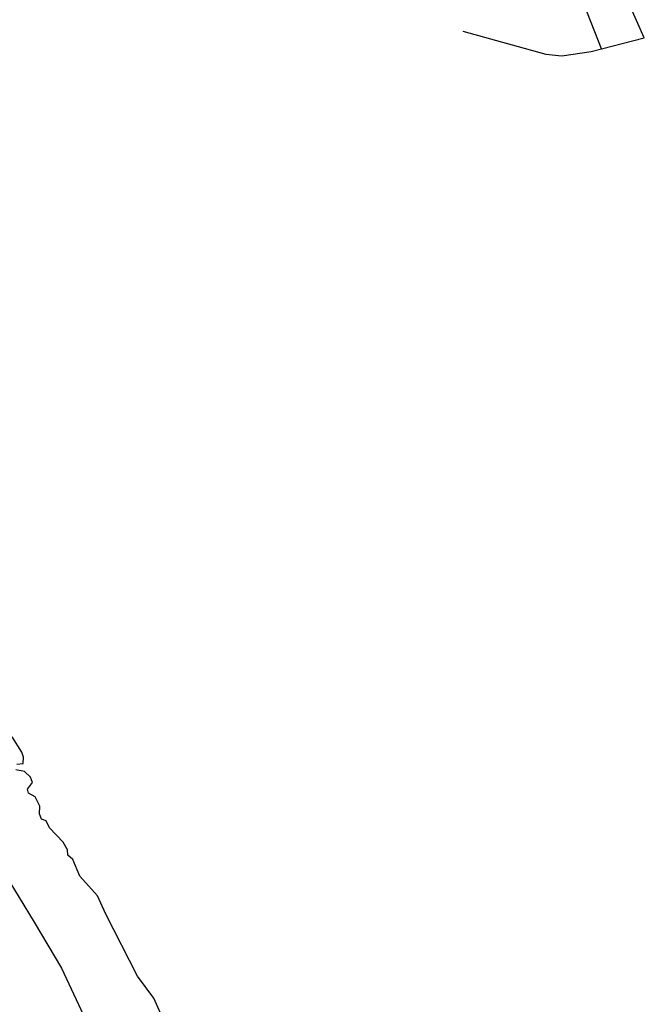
# Model space of a CAD drawing. Header units: millimetres. Extents: x 664923 to 767831, y 3118803 to 3207600.
# Tile 384 of 422: x 744590 to 746012, y 3144489 to 3146730. Entities that reach past the tile are written whole.
import ezdxf

# ---------------------------------------------------------------- set-up
doc = ezdxf.new("R2010")
doc.units = ezdxf.units.MM
for name, color, linetype in [('roads_2', 2, 'Continuous'), ('roads_3', 3, 'Continuous'), ('water', 7, 'Continuous')]:
    doc.layers.add(name, color=color, linetype=linetype)

msp = doc.modelspace()

# ---------------------------------------------------------------- linework, layer by layer
at = {"layer": 'roads_2'}
for points in [[(746012.37, 3146689.08), (745933.5, 3146866.22)], [(745599.46, 3146703.97), (745787.95, 3146651.88), (745824.94, 3146647.81), (745891.23, 3146657.49), (745915.1, 3146663.72), (746012.37, 3146689.08)]]:
    msp.add_lwpolyline(points, dxfattribs=at)
at = {"layer": 'roads_3'}
msp.add_lwpolyline([(745915.1, 3146663.72), (745882.92, 3146744.89), (745845, 3146840.56), (745822.33, 3146897.72), (745755.19, 3146915.78)], dxfattribs=at)
at = {"layer": 'water'}
for points in [[(743445.63, 3144459.74), (743491.58, 3144615.29), (743616.46, 3144834.16), (743796.16, 3145054.2), (743937.95, 3145158.57), (743972.09, 3145225.86), (744094.91, 3145249.84), (744221.26, 3145218.78), (744323.02, 3145170.89), (744419.28, 3145069.3), (744476.98, 3144972.83), (744511.74, 3144877.21), (744554.55, 3144787.66), (744623.13, 3144675.33), (744685.12, 3144570.87), (744746.33, 3144441.37)], [(744583.77, 3145035.37), (744598.02, 3145037.09), (744599.16, 3145051.33), (744595.22, 3145063), (744573.07, 3145097.37)], [(744957.78, 3144362.46), (744895.43, 3144502.58), (744858.8, 3144553.02), (744786.57, 3144694.21), (744767.11, 3144735.26), (744727.57, 3144780.65), (744711.07, 3144817.99), (744700.14, 3144828.43), (744699.17, 3144840.5), (744689.51, 3144858.06), (744658.12, 3144890.12), (744650.64, 3144906.31), (744639.84, 3144910.36), (744635.3, 3144922.35), (744635.78, 3144939.76), (744625.34, 3144960.88), (744610.16, 3144969.09), (744607.82, 3144978.29), (744619.65, 3144993.46), (744615.12, 3145005.45), (744601.27, 3145018.67), (744581.18, 3145022.52)]]:
    msp.add_lwpolyline(points, dxfattribs=at)

doc.saveas('drawing.dxf')
